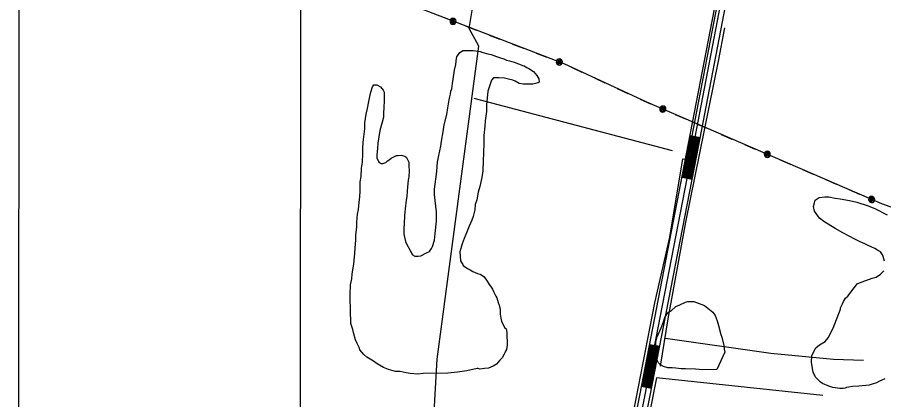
# Model space of a CAD drawing. Extents: x 3250478 to 3288318, y 788638 to 816472.
# Drawn here: x 3253812 to 3256355, y 802863 to 803986 of the extents above; entities that cross this region are included whole.
import ezdxf

# ---------------------------------------------------------------- set-up
doc = ezdxf.new("R2010")
doc.units = 0
for name, color, linetype in [('V-ANNO-SYMB', 7, 'Continuous'), ('V-GRID-FRAM', 7, 'Continuous'), ('V-ROAD-CNTR', 7, 'Continuous'), ('V-SITE-VEGE', 7, 'Continuous'), ('V-TOPO-SHOR', 7, 'Continuous'), ('V-UTIL-LINE', 7, 'Continuous')]:
    doc.layers.add(name, color=color, linetype=linetype)

msp = doc.modelspace()

# ---------------------------------------------------------------- linework, layer by layer
at = {"layer": 'V-ANNO-SYMB'}
msp.add_lwpolyline([(3253811.8, 789856.3), (3286895, 789846.6), (3286901.6, 812763.2), (3253818.4, 812772.8), (3253811.8, 789856.3)], dxfattribs=at)
at = {"layer": 'V-GRID-FRAM'}
msp.add_lwpolyline([(3254649.6, 812209.1), (3286070.1, 812200), (3286072.7, 794013.5), (3254636.4, 794022.7), (3254649.6, 812209.1)], dxfattribs=at)
at = {"layer": 'V-ROAD-CNTR'}
for p, q in [((3255786.9, 803639.2), (3255816.4, 803633.5)), ((3255763.2, 803516.5), (3255792.6, 803510.7)), ((3255667.9, 803025.6), (3255697.4, 803019.9)), ((3255644.1, 802902.9), (3255673.6, 802897.2))]:
    msp.add_line(p, q, dxfattribs=at)
for points in [[(3255286.8, 801011.4), (3255501.5, 802098.2), (3255653.6, 802872.8), (3255791.3, 803582.8), (3255890.8, 804098.8), (3255971.6, 804514.4), (3256065.6, 805024.8), (3256119, 805300.9)], [(3255486.7, 802101.1), (3255638.8, 802875.7), (3255776.6, 803585.6), (3255876.1, 804101.7)], [(3255516.2, 802095.3), (3255668.3, 802870), (3255806.1, 803579.9), (3255905.6, 804096)], [(3255766.1, 803515.9), (3255779.6, 803585), (3255789.9, 803638.6)], [(3255769.1, 803515.3), (3255782.5, 803584.5), (3255792.8, 803638)], [(3255772, 803514.8), (3255785.4, 803583.9), (3255795.8, 803637.5)], [(3255775, 803514.2), (3255788.4, 803583.3), (3255798.7, 803636.9)], [(3255777.9, 803513.6), (3255791.3, 803582.8), (3255801.7, 803636.3)], [(3255780.9, 803513), (3255794.3, 803582.2), (3255804.6, 803635.8)], [(3255783.8, 803512.5), (3255797.2, 803581.6), (3255807.6, 803635.2)], [(3255786.8, 803511.9), (3255800.2, 803581), (3255810.5, 803634.6)], [(3255789.7, 803511.3), (3255803.1, 803580.5), (3255813.5, 803634.1)], [(3255647.1, 802902.3), (3255670.9, 803025.1)], [(3255650, 802901.8), (3255673.8, 803024.5)], [(3255653, 802901.2), (3255676.8, 803023.9)], [(3255655.9, 802900.6), (3255679.7, 803023.3)], [(3255658.9, 802900.1), (3255682.7, 803022.8)], [(3255661.8, 802899.5), (3255685.6, 803022.2)], [(3255664.7, 802898.9), (3255688.6, 803021.6)], [(3255667.7, 802898.3), (3255691.5, 803021.1)], [(3255670.6, 802897.8), (3255694.4, 803020.5)]]:
    msp.add_lwpolyline(points, dxfattribs=at)
at = {"layer": 'V-SITE-VEGE'}
for points in [[(3254945.9, 803366.8), (3254946.1, 803349.8), (3254947.9, 803340.9), (3254951.7, 803327.5), (3254955.4, 803318.6), (3254963.6, 803303.5), (3254965.4, 803299.9), (3254971.8, 803288.4), (3254979, 803284.9), (3254988.8, 803285), (3254996, 803286), (3255012.9, 803294.2), (3255021.8, 803298.8), (3255027.9, 803306.9), (3255030.5, 803313.2), (3255036.6, 803332.1), (3255038.2, 803350.9), (3255042.2, 803387.6), (3255041.9, 803414.4), (3255038.8, 803448.3), (3255036.8, 803466.2), (3255036.7, 803481.4), (3255038.3, 803495.7), (3255041.6, 803518.1), (3255043.2, 803534.3), (3255044.7, 803561.1), (3255048.9, 803579.9), (3255054.9, 803607.7), (3255056.5, 803622.9), (3255061.5, 803649.8), (3255064.9, 803670.4), (3255072.6, 803700.9), (3255075.9, 803720.7), (3255079.2, 803743.9), (3255080.9, 803752.9), (3255083.5, 803760.1), (3255084.3, 803769), (3255086.9, 803776.2), (3255089.4, 803791.5), (3255091, 803804.9), (3255095.2, 803830.9), (3255098.6, 803847.9), (3255101.1, 803866.7), (3255101.9, 803870.3), (3255103.7, 803873), (3255110.7, 803882.9), (3255116.1, 803885.7), (3255119.6, 803888.4), (3255150, 803888.8), (3255157.2, 803887.9), (3255170.6, 803885.4)], [(3255170.6, 803885.4), (3255177.8, 803882.8), (3255193, 803879.4), (3255202.9, 803876.8), (3255218.2, 803870.8), (3255227.2, 803868.2), (3255239.7, 803864.7), (3255247.8, 803860.4), (3255256.8, 803858.7), (3255270.2, 803854.4), (3255282.8, 803850), (3255285.5, 803848.3), (3255294.5, 803844.8), (3255299.9, 803844), (3255307.1, 803838.7), (3255313.4, 803836.1), (3255326.9, 803827.3), (3255336.9, 803814.9), (3255342.4, 803805.1), (3255343.4, 803796.2), (3255340.7, 803793.5), (3255324.6, 803789.7), (3255297.8, 803789.4), (3255285.3, 803791.9), (3255272.7, 803798.9), (3255266.4, 803801.6), (3255253.8, 803805), (3255242.2, 803807.5), (3255225.2, 803808.2), (3255210, 803808.1), (3255203.8, 803801.7), (3255200.3, 803792.7), (3255193.4, 803769.4), (3255191, 803748.8), (3255189.4, 803730), (3255188.7, 803709.4), (3255185.5, 803682.6), (3255183.9, 803666.5), (3255181.5, 803638.7), (3255180.9, 803618.1), (3255180.3, 803586.8), (3255178.8, 803565.3), (3255178.2, 803534.9), (3255175.8, 803516.1), (3255169.8, 803489.2), (3255164.6, 803473.1), (3255160.4, 803449.7), (3255156.1, 803436.3), (3255154.5, 803421.1), (3255149.4, 803401.3), (3255145.9, 803390.6), (3255138.1, 803372.6), (3255132, 803358.2), (3255123.3, 803336.6), (3255117.2, 803320.5), (3255111.2, 803297.1), (3255111.4, 803284.6), (3255112.4, 803271.2), (3255115.2, 803265.9), (3255119.7, 803260.6), (3255120.6, 803257), (3255133.3, 803248.2), (3255141.3, 803244.7), (3255148.6, 803239.4), (3255162.9, 803233.3), (3255170.1, 803231.6), (3255178.2, 803227.3), (3255181.8, 803223.7), (3255190.9, 803211.3), (3255197.3, 803201.5), (3255200.9, 803196.2), (3255206.4, 803187.3), (3255209.2, 803181.1), (3255216.5, 803166.9), (3255219.2, 803162.4), (3255222.9, 803148.2), (3255226.6, 803141.1), (3255228.5, 803132.1), (3255229.4, 803128.6), (3255229.6, 803114.3), (3255231.5, 803102.7), (3255233.4, 803093.7), (3255241.7, 803075.1), (3255247.1, 803070.7), (3255248, 803066.2), (3255249, 803059), (3255249.4, 803023.3), (3255247.8, 803010.7), (3255245.2, 803005.3), (3255242.5, 803000.8), (3255240.8, 802996.3), (3255234.7, 802986.4), (3255228.5, 802979.2), (3255217.9, 802967.5), (3255209, 802961.1), (3255194.8, 802955.6), (3255183.2, 802954.5), (3255169.8, 802952.6), (3255164.4, 802954.3), (3255161.7, 802954.3), (3255131.4, 802947.7)], [(3255131.4, 802947.7), (3255103.7, 802943.8), (3255076, 802940.8), (3255002.7, 802939.9), (3254986.6, 802938), (3254965.1, 802939.5), (3254953.4, 802942.1), (3254935.5, 802945.4), (3254922.1, 802946.2), (3254901.5, 802952.2), (3254887.1, 802957.4), (3254868.2, 802968.8), (3254857.4, 802975.8), (3254837.5, 802988.1), (3254828.5, 802996.1), (3254817.6, 803009.3), (3254815.8, 803014.7), (3254809.4, 803028), (3254804.8, 803038.7), (3254799.2, 803056.5), (3254796.4, 803069), (3254790.8, 803086.8), (3254790.7, 803097.6), (3254789.6, 803116.3), (3254788.9, 803170.9), (3254789.5, 803200.4), (3254793.7, 803218.3), (3254794.5, 803231.8), (3254797, 803244.3), (3254799.5, 803261.3), (3254800.3, 803272.1), (3254802.7, 803292.7), (3254803.4, 803308.8), (3254805, 803332.1), (3254805.7, 803347.3), (3254808.1, 803369.7), (3254808.8, 803384.9), (3254810.3, 803408.1), (3254812.9, 803421.6), (3254815.3, 803443.1), (3254816.9, 803458.3), (3254818.5, 803476.2), (3254818.2, 803503), (3254820.7, 803518.3), (3254822.2, 803543.3), (3254824.7, 803561.2), (3254826.2, 803586.3), (3254826, 803600.6), (3254826.7, 803619.4), (3254831.6, 803658.8), (3254832.3, 803676.7), (3254835.6, 803701.8), (3254839.8, 803717.9), (3254844.1, 803739.4), (3254846.6, 803753.8), (3254849.1, 803766.3), (3254854.3, 803781.6), (3254857.8, 803787.9), (3254866.8, 803788), (3254877.6, 803781.9), (3254885.7, 803772.1), (3254888.5, 803765.9), (3254888.8, 803741.7), (3254887.2, 803720.3), (3254886.5, 803705.9), (3254886.6, 803692.5), (3254883.2, 803678.2), (3254875.5, 803653.9), (3254869.6, 803616.3), (3254868.9, 803601.1), (3254867.4, 803582.3), (3254867.5, 803573.4), (3254872, 803562.7), (3254873.9, 803560), (3254880.2, 803556.5), (3254884.6, 803556.6), (3254893.5, 803560.2), (3254898, 803564.8), (3254903.3, 803567.5), (3254909.5, 803572.1), (3254919.3, 803577.5), (3254924.6, 803580.3), (3254930, 803580.3), (3254938.9, 803581.3), (3254942.5, 803580.5), (3254949.7, 803577.9), (3254954.2, 803574.4), (3254957.9, 803566.4), (3254960.6, 803561), (3254960.8, 803547.6), (3254961.8, 803536), (3254961.1, 803516.3), (3254959.4, 803509.1), (3254957, 803487.6), (3254956.2, 803475.1), (3254955.5, 803459.9), (3254953, 803449.1), (3254950.6, 803423.2), (3254948.1, 803404.4), (3254947.5, 803379.3), (3254945.9, 803366.8)], [(3256357.4, 803269.5), (3256353.6, 803283.8), (3256351.8, 803288.2), (3256345.4, 803297.1), (3256336.4, 803302.3), (3256329.2, 803307.6), (3256320.2, 803311.1), (3256309.4, 803315.5), (3256299.5, 803320.7), (3256286.1, 803326.8), (3256274.4, 803332.9), (3256250.1, 803345.2), (3256234.8, 803353), (3256212.3, 803366.2), (3256178.9, 803386.4), (3256166.3, 803396.1), (3256151.8, 803416.5), (3256148.9, 803430.8), (3256151.5, 803441.5), (3256154.1, 803449.6), (3256165.6, 803456.9), (3256182.6, 803458.9), (3256194.2, 803459), (3256213, 803454.8), (3256227.4, 803453.1), (3256255.1, 803448.1), (3256275.8, 803443), (3256309.9, 803432.6), (3256331.4, 803423.9), (3256365.6, 803406.4)], [(3256345.3, 803231.8), (3256355, 803241.8)], [(3256206.7, 803072.8), (3256228.4, 803129.4), (3256228.4, 803133), (3256233.6, 803144.7), (3256237.1, 803151.8), (3256243.3, 803160.9), (3256249.4, 803167.2), (3256267.9, 803191.6), (3256272.3, 803197), (3256276.7, 803203.3), (3256289.2, 803207.9), (3256302.6, 803213.4), (3256321.3, 803219.9), (3256332.9, 803222.7), (3256345.3, 803231.8)], [(3256358.7, 802924.3), (3256342.6, 802917.9), (3256333.8, 802912.4), (3256321.3, 802908.7), (3256312.4, 802905.9), (3256282, 802902.8), (3256263.2, 802901.7), (3256252.5, 802899.8), (3256245.4, 802898.8), (3256241.8, 802897), (3256235.6, 802896), (3256226.6, 802895.9), (3256206, 802899.3), (3256193.5, 802902.7), (3256175.5, 802910.6), (3256168.3, 802915.8), (3256154.7, 802929.1), (3256148.3, 802944.2), (3256143.5, 802971.9), (3256144.1, 802992.5), (3256155.5, 803015), (3256167, 803024), (3256183, 803034.1), (3256191.8, 803044.9), (3256206.7, 803072.8)]]:
    msp.add_lwpolyline(points, dxfattribs=at)
msp.add_lwpolyline([(3255865.6, 802951.7), (3255824.4, 802951.2), (3255803, 802952.8), (3255773.4, 802953.3), (3255760, 802954.1), (3255744.8, 802955.7), (3255734, 802956.4), (3255721.5, 802956.3), (3255709, 802960.6), (3255700, 802965), (3255693.6, 802971.2), (3255690, 802979.2), (3255687.1, 802990.8), (3255686, 803012.2), (3255685.8, 803031.9), (3255690.1, 803047.2), (3255701.4, 803074.1), (3255708.3, 803092.1), (3255712.7, 803104.7), (3255718.8, 803114.6), (3255723.2, 803120), (3255731.2, 803124.5), (3255744.5, 803136.3), (3255756.1, 803141.8), (3255773, 803149.2), (3255780.1, 803151), (3255798, 803151.2), (3255828.5, 803140), (3255853.8, 803119.7), (3255860.2, 803109.9), (3255866.6, 803094.8), (3255870.3, 803081.4), (3255876.9, 803054.7), (3255879.7, 803046.7), (3255885.3, 803022.6), (3255886.3, 803011.9), (3255888.2, 803002.9)], close=True, dxfattribs=at)
at = {"layer": 'V-TOPO-SHOR'}
msp.add_line((3255151.5, 803748.5), (3255734, 803595), dxfattribs=at)
for points in [[(3255791.7, 803632.8), (3255877.1, 804077.1), (3255923.7, 804369), (3256014.2, 804844.3), (3256102.2, 805348.1)], [(3255166.8, 803901.8), (3255138.2, 803953.3), (3255148.5, 804017.9), (3255148.5, 804017.9), (3255136.2, 804024.5)], [(3255887.4, 803955.7), (3255869.3, 803857.5), (3255773.5, 803384.8), (3255721.8, 803100.6), (3255698.5, 802961.1)], [(3254859.5, 801479.7), (3255013.1, 802430.1), (3255043.9, 802982), (3255166.8, 803901.8)], [(3255587.3, 802653.7), (3255683, 803147.1), (3255727, 803340.9), (3255765.8, 803570.8), (3255778.8, 803568.2)], [(3255714, 803043.8), (3256024, 802999.8), (3256207.4, 802981.7), (3256295.3, 802979)], [(3256176.4, 802875.7), (3255688.1, 802927.6), (3255600.2, 802483.2), (3255540.7, 802178.4), (3255434.6, 801648.8), (3255382.9, 801387.9), (3255225, 800561.3), (3255183.6, 800377.9), (3255194, 800362.4), (3255209.5, 800367.5), (3255232.7, 800385.6), (3255444.6, 800455.3), (3255522.1, 800457.9), (3255533.8, 800482.1)]]:
    msp.add_lwpolyline(points, dxfattribs=at)
at = {"layer": 'V-UTIL-LINE'}
for points in [[(3258650, 802591.3), (3258299.2, 802723.9), (3257792.9, 802908.5), (3257120.1, 803158), (3256349.2, 803438.3), (3255659.2, 803737.1), (3255416.7, 803849.6), (3254930.8, 804036.2), (3254643.8, 804115.6)], [(3255090.9, 803974.7), (3255090.2, 803977.5), (3255088.7, 803975.8), (3255089.4, 803973.1), (3255092.2, 803972.4), (3255093.6, 803975.5), (3255091.8, 803979.8), (3255087.5, 803979.5), (3255084.6, 803975.6), (3255086.3, 803971.4), (3255090, 803968.9), (3255094.6, 803970.4), (3255096.8, 803975.4), (3255094.1, 803983.1), (3255090.6, 803983.7), (3255087.2, 803982.9), (3255084.3, 803980.9), (3255082.5, 803977.9), (3255081.9, 803974.5), (3255082.7, 803971.1), (3255084.7, 803968.2), (3255087.6, 803966.3), (3255091.1, 803965.7), (3255094.5, 803966.5), (3255097.4, 803968.5), (3255099.3, 803971.5), (3255099.9, 803974.9), (3255099.1, 803978.4), (3255097.1, 803981.2), (3255094.1, 803983.1)], [(3255127.3, 803960.7), (3255159, 803948.6)], [(3255196.4, 803934.2), (3255228.1, 803922)], [(3255265.5, 803907.7), (3255297.2, 803895.5)], [(3255334.5, 803881.2), (3255366.3, 803869)], [(3255402.7, 803855), (3255402, 803857.8), (3255400.5, 803856.1), (3255401.2, 803853.4), (3255404, 803852.7), (3255405.4, 803855.8), (3255403.6, 803860.1), (3255399.3, 803859.8), (3255396.4, 803855.9), (3255398.1, 803851.7), (3255401.8, 803849.2), (3255406.4, 803850.7), (3255408.7, 803855.7), (3255405.9, 803863.4), (3255402.5, 803864), (3255399, 803863.2), (3255396.2, 803861.2), (3255394.3, 803858.2), (3255393.7, 803854.8), (3255394.5, 803851.4), (3255396.5, 803848.5), (3255399.5, 803846.6), (3255402.9, 803846), (3255406.4, 803846.8), (3255409.2, 803848.8), (3255411.1, 803851.8), (3255411.7, 803855.3), (3255410.9, 803858.7), (3255408.9, 803861.5), (3255405.9, 803863.4)], [(3255438.5, 803839.5), (3255469.3, 803825.2)], [(3255505.6, 803808.4), (3255536.4, 803794.1)], [(3255572.7, 803777.2), (3255603.6, 803762.9)], [(3255639.8, 803746.1), (3255659.2, 803737.1), (3255670.8, 803732.1)], [(3255706.6, 803716.6), (3255706, 803719.4), (3255704.4, 803717.7), (3255705, 803715), (3255707.8, 803714.2), (3255709.3, 803717.2), (3255707.7, 803721.6), (3255703.4, 803721.5), (3255700.4, 803717.8), (3255701.9, 803713.4), (3255705.5, 803710.8), (3255710.1, 803712.1), (3255712.6, 803717.1), (3255710.2, 803724.8), (3255706.7, 803725.6), (3255703.3, 803724.9), (3255700.3, 803723), (3255698.3, 803720.2), (3255697.6, 803716.7), (3255698.2, 803713.3), (3255700.1, 803710.3), (3255703, 803708.3), (3255706.5, 803707.6), (3255709.9, 803708.2), (3255712.9, 803710.1), (3255714.9, 803713), (3255715.6, 803716.4), (3255715, 803719.9), (3255713.1, 803722.8), (3255710.2, 803724.8)], [(3255742.4, 803701.1), (3255773.6, 803687.6)], [(3255810.3, 803671.7), (3255841.5, 803658.2)], [(3255878.2, 803642.3), (3255909.4, 803628.7)], [(3255946.1, 803612.9), (3255977.3, 803599.3)], [(3256013.1, 803583.8), (3256012.5, 803586.7), (3256010.9, 803585), (3256011.5, 803582.3), (3256014.3, 803581.4), (3256015.8, 803584.5), (3256014.2, 803588.9), (3256009.9, 803588.8), (3256006.9, 803585), (3256008.4, 803580.7), (3256012, 803578.1), (3256016.6, 803579.4), (3256019.1, 803584.3), (3256016.7, 803592.1), (3256013.2, 803592.8), (3256009.8, 803592.2), (3256006.8, 803590.3), (3256004.8, 803587.4), (3256004.1, 803584), (3256004.7, 803580.5), (3256006.6, 803577.6), (3256009.5, 803575.6), (3256012.9, 803574.8), (3256016.4, 803575.5), (3256019.3, 803577.4), (3256021.3, 803580.3), (3256022.1, 803583.7), (3256021.5, 803587.2), (3256019.6, 803590.1), (3256016.7, 803592.1)], [(3256048.9, 803568.3), (3256080.1, 803554.8)], [(3256116.8, 803538.9), (3256148, 803525.4)], [(3256184.7, 803509.5), (3256215.9, 803496)], [(3256252.6, 803480.1), (3256283.8, 803466.6)], [(3256319.6, 803451.1), (3256319, 803453.9), (3256317.4, 803452.2), (3256318, 803449.6), (3256320.8, 803448.7), (3256322.3, 803451.8), (3256320.7, 803456.2), (3256316.4, 803456.1), (3256313.4, 803452.3), (3256314.8, 803447.9), (3256318.5, 803445.3), (3256323.1, 803446.7), (3256325.6, 803451.6), (3256323.2, 803459.4), (3256319.7, 803460.1), (3256316.3, 803459.5), (3256313.3, 803457.6), (3256311.3, 803454.7), (3256310.6, 803451.2), (3256311.2, 803447.8), (3256313.1, 803444.8), (3256316, 803442.8), (3256319.4, 803442.1), (3256322.9, 803442.7), (3256325.8, 803444.6), (3256327.8, 803447.5), (3256328.6, 803451), (3256327.9, 803454.4), (3256326, 803457.4), (3256323.2, 803459.4)]]:
    msp.add_lwpolyline(points, dxfattribs=at)

doc.saveas('drawing.dxf')
